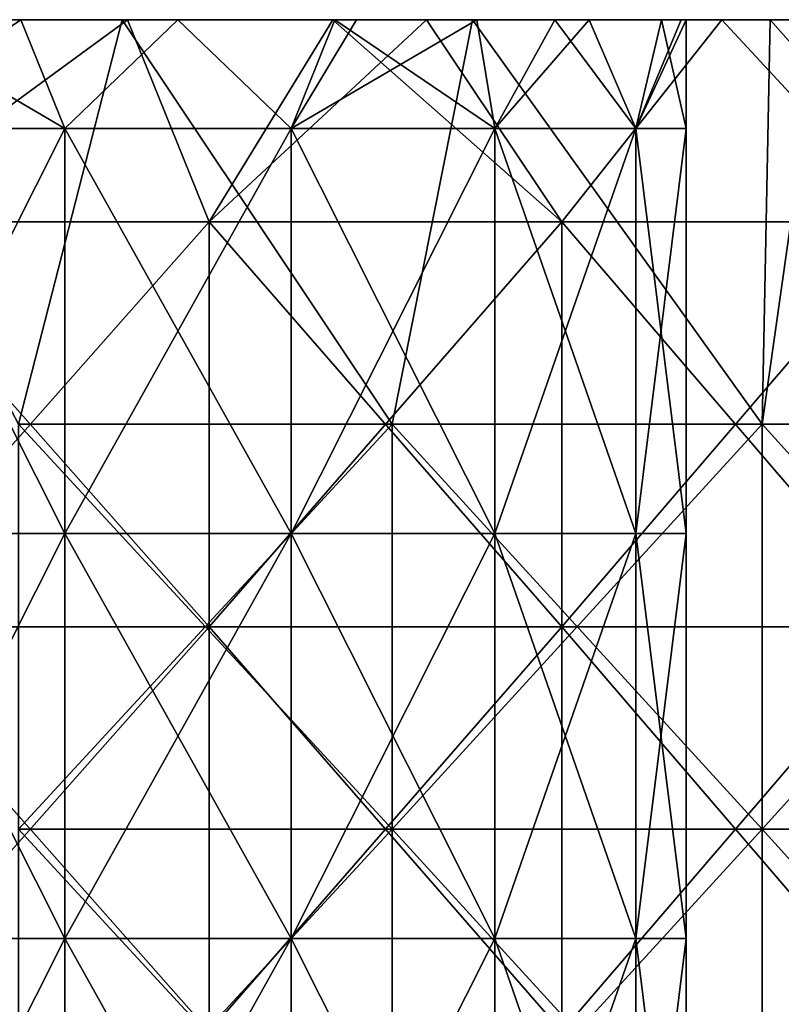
# Model space of a CAD drawing. Header units: inches. Extents: x -4.75 to 4.5, y 0 to 1.88.
# Tile 315 of 462: x 1.33 to 1.48, y 1.53 to 1.72. Entities that reach past the tile are written whole.
import ezdxf

# ---------------------------------------------------------------- set-up
doc = ezdxf.new("R2010")
doc.units = ezdxf.units.IN
doc.header["$LTSCALE"] = 101.851852
doc.header["$MEASUREMENT"] = 0
for name, color, linetype in [('11', 7, 'CONTINUOUS'), ('12', 7, 'CONTINUOUS'), ('65', 7, 'CONTINUOUS'), ('66', 7, 'CONTINUOUS'), ('90', 7, 'CONTINUOUS')]:
    doc.layers.add(name, color=color, linetype=linetype)

msp = doc.modelspace()

# ---------------------------------------------------------------- linework, layer by layer
at = {"layer": '11', "color": 13, "linetype": 'Continuous', "true_color": 0xd67263}
for points in [[(1.28709, 1.7235, 2.57527), (1.34678, 1.7235, 2.54456), (1.29214, 1.68354, 2.57274), (1.28709, 1.7235, 2.57527)], [(1.34678, 1.7235, -2.54456), (1.28709, 1.7235, -2.57527), (1.29214, 1.68354, -2.57274), (1.34678, 1.7235, -2.54456)], [(1.29214, 1.68354, 2.57274), (1.34678, 1.7235, 2.54456), (1.36291, 1.68354, 2.53596), (1.29214, 1.68354, 2.57274)], [(1.36291, 1.68354, -2.53596), (1.34678, 1.7235, -2.54456), (1.29214, 1.68354, -2.57274), (1.36291, 1.68354, -2.53596)], [(1.34678, 1.7235, 2.54456), (1.38733, 1.7235, 2.52268), (1.36291, 1.68354, 2.53596), (1.34678, 1.7235, 2.54456)], [(1.38732, 1.7235, -2.52268), (1.34678, 1.7235, -2.54456), (1.36291, 1.68354, -2.53596), (1.38732, 1.7235, -2.52268)], [(1.38733, 1.7235, 2.52268), (1.40586, 1.7235, 2.51239), (1.36291, 1.68354, 2.53596), (1.38733, 1.7235, 2.52268)], [(1.36291, 1.68354, 2.53596), (1.40586, 1.7235, 2.51239), (1.43264, 1.68354, 2.49724), (1.36291, 1.68354, 2.53596)], [(1.43264, 1.68354, -2.49724), (1.38732, 1.7235, -2.52268), (1.36291, 1.68354, -2.53596), (1.43264, 1.68354, -2.49724)], [(1.40586, 1.7235, -2.51239), (1.38732, 1.7235, -2.52268), (1.43264, 1.68354, -2.49724), (1.40586, 1.7235, -2.51239)], [(1.40586, 1.7235, 2.51239), (1.46427, 1.7235, 2.47879), (1.43264, 1.68354, 2.49724), (1.40586, 1.7235, 2.51239)], [(1.46427, 1.7235, -2.47879), (1.40586, 1.7235, -2.51239), (1.43264, 1.68354, -2.49724), (1.46427, 1.7235, -2.47879)], [(1.43264, 1.68354, 2.49724), (1.46427, 1.7235, 2.47879), (1.50126, 1.68354, 2.45659), (1.43264, 1.68354, 2.49724)], [(1.50126, 1.68354, -2.45659), (1.46427, 1.7235, -2.47879), (1.43264, 1.68354, -2.49724), (1.50126, 1.68354, -2.45659)], [(1.46427, 1.7235, 2.47879), (1.52192, 1.7235, 2.44382), (1.50126, 1.68354, 2.45659), (1.46427, 1.7235, 2.47879)], [(1.52192, 1.7235, -2.44382), (1.46427, 1.7235, -2.47879), (1.50126, 1.68354, -2.45659), (1.52192, 1.7235, -2.44382)], [(1.36291, 1.68354, -2.53596), (1.29214, 1.68354, -2.57274), (1.36291, 1.60346, -2.53596), (1.36291, 1.68354, -2.53596)], [(1.36291, 1.60346, -2.53596), (1.29214, 1.68354, -2.57274), (1.29214, 1.60346, -2.57274), (1.36291, 1.60346, -2.53596)], [(1.29214, 1.68354, 2.57274), (1.36291, 1.68354, 2.53596), (1.29214, 1.60346, 2.57274), (1.29214, 1.68354, 2.57274)], [(1.29214, 1.60346, 2.57274), (1.36291, 1.68354, 2.53596), (1.36291, 1.60346, 2.53596), (1.29214, 1.60346, 2.57274)], [(1.43264, 1.68354, -2.49724), (1.36291, 1.68354, -2.53596), (1.43264, 1.60346, -2.49724), (1.43264, 1.68354, -2.49724)], [(1.43264, 1.60346, -2.49724), (1.36291, 1.68354, -2.53596), (1.36291, 1.60346, -2.53596), (1.43264, 1.60346, -2.49724)], [(1.36291, 1.68354, 2.53596), (1.43264, 1.68354, 2.49724), (1.36291, 1.60346, 2.53596), (1.36291, 1.68354, 2.53596)], [(1.36291, 1.60346, 2.53596), (1.43264, 1.68354, 2.49724), (1.43264, 1.60346, 2.49724), (1.36291, 1.60346, 2.53596)], [(1.50126, 1.68354, -2.45659), (1.43264, 1.68354, -2.49724), (1.50126, 1.60346, -2.45659), (1.50126, 1.68354, -2.45659)], [(1.50126, 1.60346, -2.45659), (1.43264, 1.68354, -2.49724), (1.43264, 1.60346, -2.49724), (1.50126, 1.60346, -2.45659)], [(1.43264, 1.68354, 2.49724), (1.50126, 1.68354, 2.45659), (1.43264, 1.60346, 2.49724), (1.43264, 1.68354, 2.49724)], [(1.43264, 1.60346, 2.49724), (1.50126, 1.68354, 2.45659), (1.50126, 1.60346, 2.45659), (1.43264, 1.60346, 2.49724)], [(1.36291, 1.52338, 2.53596), (1.29214, 1.52338, 2.57274), (1.36291, 1.60346, 2.53596), (1.36291, 1.52338, 2.53596)], [(1.29214, 1.52338, 2.57274), (1.29214, 1.60346, 2.57274), (1.36291, 1.60346, 2.53596), (1.29214, 1.52338, 2.57274)], [(1.29214, 1.52338, -2.57274), (1.36291, 1.52338, -2.53596), (1.29214, 1.60346, -2.57274), (1.29214, 1.52338, -2.57274)], [(1.36291, 1.52338, -2.53596), (1.36291, 1.60346, -2.53596), (1.29214, 1.60346, -2.57274), (1.36291, 1.52338, -2.53596)], [(1.43264, 1.52338, 2.49724), (1.36291, 1.52338, 2.53596), (1.43264, 1.60346, 2.49724), (1.43264, 1.52338, 2.49724)], [(1.36291, 1.52338, 2.53596), (1.36291, 1.60346, 2.53596), (1.43264, 1.60346, 2.49724), (1.36291, 1.52338, 2.53596)], [(1.36291, 1.52338, -2.53596), (1.43264, 1.52338, -2.49724), (1.36291, 1.60346, -2.53596), (1.36291, 1.52338, -2.53596)], [(1.43264, 1.52338, -2.49724), (1.43264, 1.60346, -2.49724), (1.36291, 1.60346, -2.53596), (1.43264, 1.52338, -2.49724)], [(1.50126, 1.52338, 2.45659), (1.43264, 1.52338, 2.49724), (1.50126, 1.60346, 2.45659), (1.50126, 1.52338, 2.45659)], [(1.43264, 1.52338, 2.49724), (1.43264, 1.60346, 2.49724), (1.50126, 1.60346, 2.45659), (1.43264, 1.52338, 2.49724)], [(1.43264, 1.52338, -2.49724), (1.50126, 1.52338, -2.45659), (1.43264, 1.60346, -2.49724), (1.43264, 1.52338, -2.49724)], [(1.50126, 1.52338, -2.45659), (1.50126, 1.60346, -2.45659), (1.43264, 1.60346, -2.49724), (1.50126, 1.52338, -2.45659)]]:
    msp.add_3dface(points, dxfattribs=at)
at = {"layer": '12', "color": 13, "linetype": 'Continuous', "true_color": 0xd67263}
for points in [[(1.28309, 1.7235, -3.32339), (1.3457, 1.7235, -3.29853), (1.32523, 1.6435, -3.30684), (1.28309, 1.7235, -3.32339)], [(1.3457, 1.7235, 3.29853), (1.28309, 1.7235, 3.32339), (1.32523, 1.6435, 3.30684), (1.3457, 1.7235, 3.29853)], [(1.32523, 1.6435, -3.30684), (1.3457, 1.7235, -3.29853), (1.39908, 1.6435, -3.27628), (1.32523, 1.6435, -3.30684)], [(1.39908, 1.6435, 3.27628), (1.3457, 1.7235, 3.29853), (1.32523, 1.6435, 3.30684), (1.39908, 1.6435, 3.27628)], [(1.3457, 1.7235, -3.29853), (1.41495, 1.7235, -3.26942), (1.39908, 1.6435, -3.27628), (1.3457, 1.7235, -3.29853)], [(1.41495, 1.7235, 3.26942), (1.3457, 1.7235, 3.29853), (1.39908, 1.6435, 3.27628), (1.41495, 1.7235, 3.26942)], [(1.39908, 1.6435, -3.27628), (1.41495, 1.7235, -3.26942), (1.47223, 1.6435, -3.24406), (1.39908, 1.6435, -3.27628)], [(1.47223, 1.6435, 3.24406), (1.41495, 1.7235, 3.26942), (1.39908, 1.6435, 3.27628), (1.47223, 1.6435, 3.24406)], [(1.41495, 1.7235, -3.26942), (1.4738, 1.7235, -3.24333), (1.47223, 1.6435, -3.24406), (1.41495, 1.7235, -3.26942)], [(1.47381, 1.7235, 3.24332), (1.41495, 1.7235, 3.26942), (1.47223, 1.6435, 3.24406), (1.47381, 1.7235, 3.24332)], [(1.4738, 1.7235, -3.24333), (1.48355, 1.7235, -3.23888), (1.47223, 1.6435, -3.24406), (1.4738, 1.7235, -3.24333)], [(1.47223, 1.6435, -3.24406), (1.48355, 1.7235, -3.23888), (1.54464, 1.6435, -3.21022), (1.47223, 1.6435, -3.24406)], [(1.54464, 1.6435, 3.21022), (1.47381, 1.7235, 3.24332), (1.47223, 1.6435, 3.24406), (1.54464, 1.6435, 3.21022)], [(1.48355, 1.7235, 3.23888), (1.47381, 1.7235, 3.24332), (1.54464, 1.6435, 3.21022), (1.48355, 1.7235, 3.23888)], [(1.39908, 1.6435, 3.27628), (1.32523, 1.6435, 3.30684), (1.39908, 1.56342, 3.27628), (1.39908, 1.6435, 3.27628)], [(1.39908, 1.56342, 3.27628), (1.32523, 1.6435, 3.30684), (1.32523, 1.56342, 3.30684), (1.39908, 1.56342, 3.27628)], [(1.32523, 1.6435, -3.30684), (1.39908, 1.6435, -3.27628), (1.32523, 1.56342, -3.30684), (1.32523, 1.6435, -3.30684)], [(1.32523, 1.56342, -3.30684), (1.39908, 1.6435, -3.27628), (1.39908, 1.56342, -3.27628), (1.32523, 1.56342, -3.30684)], [(1.47223, 1.6435, 3.24406), (1.39908, 1.6435, 3.27628), (1.47223, 1.56342, 3.24406), (1.47223, 1.6435, 3.24406)], [(1.47223, 1.56342, 3.24406), (1.39908, 1.6435, 3.27628), (1.39908, 1.56342, 3.27628), (1.47223, 1.56342, 3.24406)], [(1.39908, 1.6435, -3.27628), (1.47223, 1.6435, -3.24406), (1.39908, 1.56342, -3.27628), (1.39908, 1.6435, -3.27628)], [(1.39908, 1.56342, -3.27628), (1.47223, 1.6435, -3.24406), (1.47223, 1.56342, -3.24406), (1.39908, 1.56342, -3.27628)], [(1.54464, 1.6435, 3.21022), (1.47223, 1.6435, 3.24406), (1.54464, 1.56342, 3.21022), (1.54464, 1.6435, 3.21022)], [(1.54464, 1.56342, 3.21022), (1.47223, 1.6435, 3.24406), (1.47223, 1.56342, 3.24406), (1.54464, 1.56342, 3.21022)], [(1.47223, 1.6435, -3.24406), (1.54464, 1.6435, -3.21022), (1.47223, 1.56342, -3.24406), (1.47223, 1.6435, -3.24406)], [(1.47223, 1.56342, -3.24406), (1.54464, 1.6435, -3.21022), (1.54464, 1.56342, -3.21022), (1.47223, 1.56342, -3.24406)], [(1.39908, 1.56342, 3.27628), (1.32523, 1.56342, 3.30684), (1.39908, 1.48334, 3.27628), (1.39908, 1.56342, 3.27628)], [(1.39908, 1.48334, 3.27628), (1.32523, 1.56342, 3.30684), (1.32523, 1.48334, 3.30684), (1.39908, 1.48334, 3.27628)], [(1.32523, 1.56342, -3.30684), (1.39908, 1.56342, -3.27628), (1.32523, 1.48334, -3.30684), (1.32523, 1.56342, -3.30684)], [(1.32523, 1.48334, -3.30684), (1.39908, 1.56342, -3.27628), (1.39908, 1.48334, -3.27628), (1.32523, 1.48334, -3.30684)], [(1.47223, 1.56342, 3.24406), (1.39908, 1.56342, 3.27628), (1.47223, 1.48334, 3.24406), (1.47223, 1.56342, 3.24406)], [(1.47223, 1.48334, 3.24406), (1.39908, 1.56342, 3.27628), (1.39908, 1.48334, 3.27628), (1.47223, 1.48334, 3.24406)], [(1.39908, 1.56342, -3.27628), (1.47223, 1.56342, -3.24406), (1.39908, 1.48334, -3.27628), (1.39908, 1.56342, -3.27628)], [(1.39908, 1.48334, -3.27628), (1.47223, 1.56342, -3.24406), (1.47223, 1.48334, -3.24406), (1.39908, 1.48334, -3.27628)], [(1.54464, 1.56342, 3.21022), (1.47223, 1.56342, 3.24406), (1.54464, 1.48334, 3.21022), (1.54464, 1.56342, 3.21022)], [(1.54464, 1.48334, 3.21022), (1.47223, 1.56342, 3.24406), (1.47223, 1.48334, 3.24406), (1.54464, 1.48334, 3.21022)], [(1.47223, 1.56342, -3.24406), (1.54464, 1.56342, -3.21022), (1.47223, 1.48334, -3.24406), (1.47223, 1.56342, -3.24406)], [(1.47223, 1.48334, -3.24406), (1.54464, 1.56342, -3.21022), (1.54464, 1.48334, -3.21022), (1.47223, 1.48334, -3.24406)]]:
    msp.add_3dface(points, dxfattribs=at)
at = {"layer": '65', "color": 13, "linetype": 'Continuous', "true_color": 0xd67263}
for points in [[(1.29406, 1.70196, 2.83091), (1.33435, 1.70196, 2.81151), (1.29764, 1.7235, 2.82818), (1.29406, 1.70196, 2.83091)], [(1.29764, 1.7235, 2.82818), (1.33435, 1.70196, 2.81151), (1.32566, 1.7235, 2.81391), (1.29764, 1.7235, 2.82818)], [(1.32566, 1.7235, 2.81391), (1.33435, 1.70196, 2.81151), (1.35672, 1.7235, 2.80899), (1.32566, 1.7235, 2.81391)], [(1.33435, 1.70196, 2.81151), (1.37908, 1.70196, 2.81151), (1.35672, 1.7235, 2.80899), (1.33435, 1.70196, 2.81151)], [(1.35672, 1.7235, 2.80899), (1.37908, 1.70196, 2.81151), (1.38777, 1.7235, 2.81391), (1.35672, 1.7235, 2.80899)], [(1.37908, 1.70196, 2.81151), (1.41938, 1.70196, 2.83091), (1.38777, 1.7235, 2.81391), (1.37908, 1.70196, 2.81151)], [(1.38777, 1.7235, 2.81391), (1.41938, 1.70196, 2.83091), (1.41579, 1.7235, 2.82818), (1.38777, 1.7235, 2.81391)], [(1.41579, 1.7235, 2.82818), (1.41938, 1.70196, 2.83091), (1.43126, 1.7235, 2.84211), (1.41579, 1.7235, 2.82818)], [(1.41938, 1.70196, 2.83091), (1.44726, 1.70196, 2.86588), (1.43126, 1.7235, 2.84211), (1.41938, 1.70196, 2.83091)], [(1.43126, 1.7235, 2.84211), (1.44726, 1.70196, 2.86588), (1.43802, 1.7235, 2.85042), (1.43126, 1.7235, 2.84211)], [(1.43802, 1.7235, 2.85042), (1.44726, 1.70196, 2.86588), (1.4523, 1.7235, 2.87843), (1.43802, 1.7235, 2.85042)], [(1.44726, 1.70196, 2.86588), (1.45722, 1.70196, 2.90949), (1.4523, 1.7235, 2.87843), (1.44726, 1.70196, 2.86588)], [(1.45722, 1.70196, 2.90949), (1.45722, 1.7235, 2.90949), (1.4523, 1.7235, 2.87843), (1.45722, 1.70196, 2.90949)], [(1.33435, 1.70196, 2.81151), (1.29406, 1.70196, 2.83091), (1.33435, 1.62188, 2.81151), (1.33435, 1.70196, 2.81151)], [(1.33435, 1.62188, 2.81151), (1.29406, 1.70196, 2.83091), (1.29406, 1.62188, 2.83091), (1.33435, 1.62188, 2.81151)], [(1.37908, 1.70196, 2.81151), (1.33435, 1.70196, 2.81151), (1.37908, 1.62188, 2.81151), (1.37908, 1.70196, 2.81151)], [(1.37908, 1.62188, 2.81151), (1.33435, 1.70196, 2.81151), (1.33435, 1.62188, 2.81151), (1.37908, 1.62188, 2.81151)], [(1.41938, 1.70196, 2.83091), (1.37908, 1.70196, 2.81151), (1.41938, 1.62188, 2.83091), (1.41938, 1.70196, 2.83091)], [(1.41938, 1.62188, 2.83091), (1.37908, 1.70196, 2.81151), (1.37908, 1.62188, 2.81151), (1.41938, 1.62188, 2.83091)], [(1.44726, 1.70196, 2.86588), (1.41938, 1.70196, 2.83091), (1.44726, 1.62188, 2.86588), (1.44726, 1.70196, 2.86588)], [(1.44726, 1.62188, 2.86588), (1.41938, 1.70196, 2.83091), (1.41938, 1.62188, 2.83091), (1.44726, 1.62188, 2.86588)], [(1.45722, 1.70196, 2.90949), (1.44726, 1.70196, 2.86588), (1.45722, 1.62188, 2.90949), (1.45722, 1.70196, 2.90949)], [(1.45722, 1.62188, 2.90949), (1.44726, 1.70196, 2.86588), (1.44726, 1.62188, 2.86588), (1.45722, 1.62188, 2.90949)], [(1.33435, 1.62188, 2.81151), (1.29406, 1.62188, 2.83091), (1.33435, 1.5418, 2.81151), (1.33435, 1.62188, 2.81151)], [(1.33435, 1.5418, 2.81151), (1.29406, 1.62188, 2.83091), (1.29406, 1.5418, 2.83091), (1.33435, 1.5418, 2.81151)], [(1.37908, 1.62188, 2.81151), (1.33435, 1.62188, 2.81151), (1.37908, 1.5418, 2.81151), (1.37908, 1.62188, 2.81151)], [(1.37908, 1.5418, 2.81151), (1.33435, 1.62188, 2.81151), (1.33435, 1.5418, 2.81151), (1.37908, 1.5418, 2.81151)], [(1.41938, 1.62188, 2.83091), (1.37908, 1.62188, 2.81151), (1.41938, 1.5418, 2.83091), (1.41938, 1.62188, 2.83091)], [(1.41938, 1.5418, 2.83091), (1.37908, 1.62188, 2.81151), (1.37908, 1.5418, 2.81151), (1.41938, 1.5418, 2.83091)], [(1.44726, 1.62188, 2.86588), (1.41938, 1.62188, 2.83091), (1.44726, 1.5418, 2.86588), (1.44726, 1.62188, 2.86588)], [(1.44726, 1.5418, 2.86588), (1.41938, 1.62188, 2.83091), (1.41938, 1.5418, 2.83091), (1.44726, 1.5418, 2.86588)], [(1.45722, 1.62188, 2.90949), (1.44726, 1.62188, 2.86588), (1.45722, 1.5418, 2.90949), (1.45722, 1.62188, 2.90949)], [(1.45722, 1.5418, 2.90949), (1.44726, 1.62188, 2.86588), (1.44726, 1.5418, 2.86588), (1.45722, 1.5418, 2.90949)], [(1.33435, 1.5418, 2.81151), (1.29406, 1.5418, 2.83091), (1.33435, 1.46172, 2.81151), (1.33435, 1.5418, 2.81151)], [(1.33435, 1.46172, 2.81151), (1.29406, 1.5418, 2.83091), (1.29406, 1.46172, 2.83091), (1.33435, 1.46172, 2.81151)], [(1.37908, 1.5418, 2.81151), (1.33435, 1.5418, 2.81151), (1.37908, 1.46172, 2.81151), (1.37908, 1.5418, 2.81151)], [(1.37908, 1.46172, 2.81151), (1.33435, 1.5418, 2.81151), (1.33435, 1.46172, 2.81151), (1.37908, 1.46172, 2.81151)], [(1.41938, 1.5418, 2.83091), (1.37908, 1.5418, 2.81151), (1.41938, 1.46172, 2.83091), (1.41938, 1.5418, 2.83091)], [(1.41938, 1.46172, 2.83091), (1.37908, 1.5418, 2.81151), (1.37908, 1.46172, 2.81151), (1.41938, 1.46172, 2.83091)], [(1.44726, 1.5418, 2.86588), (1.41938, 1.5418, 2.83091), (1.44726, 1.46172, 2.86588), (1.44726, 1.5418, 2.86588)], [(1.44726, 1.46172, 2.86588), (1.41938, 1.5418, 2.83091), (1.41938, 1.46172, 2.83091), (1.44726, 1.46172, 2.86588)], [(1.45722, 1.5418, 2.90949), (1.44726, 1.5418, 2.86588), (1.45722, 1.46172, 2.90949), (1.45722, 1.5418, 2.90949)], [(1.45722, 1.46172, 2.90949), (1.44726, 1.5418, 2.86588), (1.44726, 1.46172, 2.86588), (1.45722, 1.46172, 2.90949)]]:
    msp.add_3dface(points, dxfattribs=at)
at = {"layer": '66', "color": 13, "linetype": 'Continuous', "true_color": 0xd67263}
for points in [[(1.33435, 1.70196, 3.00747), (1.29406, 1.70196, 2.98806), (1.32566, 1.7235, 3.00507), (1.33435, 1.70196, 3.00747)], [(1.32566, 1.7235, 3.00507), (1.29406, 1.70196, 2.98806), (1.32138, 1.7235, 3.00357), (1.32566, 1.7235, 3.00507)], [(1.35672, 1.7235, 3.00999), (1.33435, 1.70196, 3.00747), (1.32566, 1.7235, 3.00507), (1.35672, 1.7235, 3.00999)], [(1.37908, 1.70196, 3.00747), (1.33435, 1.70196, 3.00747), (1.35672, 1.7235, 3.00999), (1.37908, 1.70196, 3.00747)], [(1.38777, 1.7235, 3.00507), (1.37908, 1.70196, 3.00747), (1.35672, 1.7235, 3.00999), (1.38777, 1.7235, 3.00507)], [(1.41938, 1.70196, 2.98806), (1.37908, 1.70196, 3.00747), (1.41579, 1.7235, 2.99079), (1.41938, 1.70196, 2.98806)], [(1.41579, 1.7235, 2.99079), (1.37908, 1.70196, 3.00747), (1.39205, 1.7235, 3.00357), (1.41579, 1.7235, 2.99079)], [(1.39205, 1.7235, 3.00357), (1.37908, 1.70196, 3.00747), (1.38777, 1.7235, 3.00507), (1.39205, 1.7235, 3.00357)], [(1.43802, 1.7235, 2.96856), (1.41938, 1.70196, 2.98806), (1.41579, 1.7235, 2.99079), (1.43802, 1.7235, 2.96856)], [(1.44726, 1.70196, 2.95309), (1.41938, 1.70196, 2.98806), (1.43802, 1.7235, 2.96856), (1.44726, 1.70196, 2.95309)], [(1.4523, 1.7235, 2.94054), (1.44726, 1.70196, 2.95309), (1.43802, 1.7235, 2.96856), (1.4523, 1.7235, 2.94054)], [(1.45722, 1.7235, 2.90949), (1.45722, 1.70196, 2.90949), (1.44726, 1.70196, 2.95309), (1.45722, 1.7235, 2.90949)], [(1.45722, 1.7235, 2.90949), (1.44726, 1.70196, 2.95309), (1.45624, 1.7235, 2.92329), (1.45722, 1.7235, 2.90949)], [(1.45624, 1.7235, 2.92329), (1.44726, 1.70196, 2.95309), (1.4523, 1.7235, 2.94054), (1.45624, 1.7235, 2.92329)], [(1.29406, 1.70196, 2.98806), (1.33435, 1.70196, 3.00747), (1.29406, 1.62188, 2.98806), (1.29406, 1.70196, 2.98806)], [(1.29406, 1.62188, 2.98806), (1.33435, 1.70196, 3.00747), (1.33435, 1.62188, 3.00747), (1.29406, 1.62188, 2.98806)], [(1.33435, 1.70196, 3.00747), (1.37908, 1.70196, 3.00747), (1.33435, 1.62188, 3.00747), (1.33435, 1.70196, 3.00747)], [(1.33435, 1.62188, 3.00747), (1.37908, 1.70196, 3.00747), (1.37908, 1.62188, 3.00747), (1.33435, 1.62188, 3.00747)], [(1.37908, 1.70196, 3.00747), (1.41938, 1.70196, 2.98806), (1.37908, 1.62188, 3.00747), (1.37908, 1.70196, 3.00747)], [(1.37908, 1.62188, 3.00747), (1.41938, 1.70196, 2.98806), (1.41938, 1.62188, 2.98806), (1.37908, 1.62188, 3.00747)], [(1.41938, 1.70196, 2.98806), (1.44726, 1.70196, 2.95309), (1.41938, 1.62188, 2.98806), (1.41938, 1.70196, 2.98806)], [(1.41938, 1.62188, 2.98806), (1.44726, 1.70196, 2.95309), (1.44726, 1.62188, 2.95309), (1.41938, 1.62188, 2.98806)], [(1.45722, 1.70196, 2.90949), (1.45722, 1.62188, 2.90949), (1.44726, 1.62188, 2.95309), (1.45722, 1.70196, 2.90949)], [(1.44726, 1.70196, 2.95309), (1.45722, 1.70196, 2.90949), (1.44726, 1.62188, 2.95309), (1.44726, 1.70196, 2.95309)], [(1.29406, 1.62188, 2.98806), (1.33435, 1.62188, 3.00747), (1.29406, 1.5418, 2.98806), (1.29406, 1.62188, 2.98806)], [(1.29406, 1.5418, 2.98806), (1.33435, 1.62188, 3.00747), (1.33435, 1.5418, 3.00747), (1.29406, 1.5418, 2.98806)], [(1.33435, 1.62188, 3.00747), (1.37908, 1.62188, 3.00747), (1.33435, 1.5418, 3.00747), (1.33435, 1.62188, 3.00747)], [(1.33435, 1.5418, 3.00747), (1.37908, 1.62188, 3.00747), (1.37908, 1.5418, 3.00747), (1.33435, 1.5418, 3.00747)], [(1.37908, 1.62188, 3.00747), (1.41938, 1.62188, 2.98806), (1.37908, 1.5418, 3.00747), (1.37908, 1.62188, 3.00747)], [(1.37908, 1.5418, 3.00747), (1.41938, 1.62188, 2.98806), (1.41938, 1.5418, 2.98806), (1.37908, 1.5418, 3.00747)], [(1.41938, 1.62188, 2.98806), (1.44726, 1.62188, 2.95309), (1.41938, 1.5418, 2.98806), (1.41938, 1.62188, 2.98806)], [(1.41938, 1.5418, 2.98806), (1.44726, 1.62188, 2.95309), (1.44726, 1.5418, 2.95309), (1.41938, 1.5418, 2.98806)], [(1.45722, 1.62188, 2.90949), (1.45722, 1.5418, 2.90949), (1.44726, 1.5418, 2.95309), (1.45722, 1.62188, 2.90949)], [(1.44726, 1.62188, 2.95309), (1.45722, 1.62188, 2.90949), (1.44726, 1.5418, 2.95309), (1.44726, 1.62188, 2.95309)], [(1.29406, 1.5418, 2.98806), (1.33435, 1.5418, 3.00747), (1.29406, 1.46172, 2.98806), (1.29406, 1.5418, 2.98806)], [(1.29406, 1.46172, 2.98806), (1.33435, 1.5418, 3.00747), (1.33435, 1.46172, 3.00747), (1.29406, 1.46172, 2.98806)], [(1.33435, 1.5418, 3.00747), (1.37908, 1.5418, 3.00747), (1.33435, 1.46172, 3.00747), (1.33435, 1.5418, 3.00747)], [(1.33435, 1.46172, 3.00747), (1.37908, 1.5418, 3.00747), (1.37908, 1.46172, 3.00747), (1.33435, 1.46172, 3.00747)], [(1.37908, 1.5418, 3.00747), (1.41938, 1.5418, 2.98806), (1.37908, 1.46172, 3.00747), (1.37908, 1.5418, 3.00747)], [(1.37908, 1.46172, 3.00747), (1.41938, 1.5418, 2.98806), (1.41938, 1.46172, 2.98806), (1.37908, 1.46172, 3.00747)], [(1.41938, 1.5418, 2.98806), (1.44726, 1.5418, 2.95309), (1.41938, 1.46172, 2.98806), (1.41938, 1.5418, 2.98806)], [(1.41938, 1.46172, 2.98806), (1.44726, 1.5418, 2.95309), (1.44726, 1.46172, 2.95309), (1.41938, 1.46172, 2.98806)], [(1.45722, 1.5418, 2.90949), (1.45722, 1.46172, 2.90949), (1.44726, 1.46172, 2.95309), (1.45722, 1.5418, 2.90949)], [(1.44726, 1.5418, 2.95309), (1.45722, 1.5418, 2.90949), (1.44726, 1.46172, 2.95309), (1.44726, 1.5418, 2.95309)]]:
    msp.add_3dface(points, dxfattribs=at)
at = {"layer": '90', "color": 13, "linetype": 'Continuous', "true_color": 0xd67263}
for points in [[(1.3504, 1.7235, -2.68268), (1.28906, 1.7235, -2.76276), (1.27398, 1.7235, -2.68268), (1.3504, 1.7235, -2.68268)], [(1.3504, 1.7235, -2.68268), (1.27398, 1.7235, -2.68268), (1.30585, 1.7235, -2.6026), (1.3504, 1.7235, -2.68268)], [(1.3504, 1.7235, 2.68268), (1.30585, 1.7235, 2.6026), (1.27399, 1.7235, 2.68268), (1.3504, 1.7235, 2.68268)], [(1.3504, 1.7235, 2.68268), (1.27399, 1.7235, 2.68268), (1.28907, 1.7235, 2.76276), (1.3504, 1.7235, 2.68268)], [(1.28325, 1.7235, -2.92292), (1.35629, 1.7235, -3.003), (1.2763, 1.7235, -3.003), (1.28325, 1.7235, -2.92292)], [(1.35629, 1.7235, -3.003), (1.32507, 1.7235, -3.08308), (1.2763, 1.7235, -3.003), (1.35629, 1.7235, -3.003)], [(1.3457, 1.7235, -3.29853), (1.28309, 1.7235, -3.32339), (1.31444, 1.7235, -3.24324), (1.3457, 1.7235, -3.29853)], [(1.28309, 1.7235, 3.32339), (1.3457, 1.7235, 3.29853), (1.31445, 1.7235, 3.24324), (1.28309, 1.7235, 3.32339)], [(1.35856, 1.7235, -2.92292), (1.28325, 1.7235, -2.92292), (1.30064, 1.7235, -2.84284), (1.35856, 1.7235, -2.92292)], [(1.28325, 1.7235, -2.92292), (1.35856, 1.7235, -2.92292), (1.35629, 1.7235, -3.003), (1.28325, 1.7235, -2.92292)], [(1.34678, 1.7235, 2.54456), (1.28709, 1.7235, 2.57527), (1.30585, 1.7235, 2.6026), (1.34678, 1.7235, 2.54456)], [(1.28709, 1.7235, -2.57527), (1.34678, 1.7235, -2.54456), (1.30585, 1.7235, -2.6026), (1.28709, 1.7235, -2.57527)], [(1.36906, 1.7235, -2.76276), (1.30064, 1.7235, -2.84284), (1.28906, 1.7235, -2.76276), (1.36906, 1.7235, -2.76276)], [(1.36906, 1.7235, -2.76276), (1.28906, 1.7235, -2.76276), (1.3504, 1.7235, -2.68268), (1.36906, 1.7235, -2.76276)], [(1.29764, 1.7235, 2.82818), (1.32566, 1.7235, 2.81391), (1.28907, 1.7235, 2.76276), (1.29764, 1.7235, 2.82818)], [(1.32566, 1.7235, 2.81391), (1.35672, 1.7235, 2.80899), (1.28907, 1.7235, 2.76276), (1.32566, 1.7235, 2.81391)], [(1.35672, 1.7235, 2.80899), (1.36906, 1.7235, 2.76276), (1.28907, 1.7235, 2.76276), (1.35672, 1.7235, 2.80899)], [(1.36906, 1.7235, 2.76276), (1.3504, 1.7235, 2.68268), (1.28907, 1.7235, 2.76276), (1.36906, 1.7235, 2.76276)], [(1.37756, 1.7235, -2.84284), (1.35856, 1.7235, -2.92292), (1.30064, 1.7235, -2.84284), (1.37756, 1.7235, -2.84284)], [(1.37756, 1.7235, -2.84284), (1.30064, 1.7235, -2.84284), (1.36906, 1.7235, -2.76276), (1.37756, 1.7235, -2.84284)], [(1.38096, 1.7235, 2.6026), (1.34678, 1.7235, 2.54456), (1.30585, 1.7235, 2.6026), (1.38096, 1.7235, 2.6026)], [(1.34678, 1.7235, -2.54456), (1.38095, 1.7235, -2.6026), (1.30585, 1.7235, -2.6026), (1.34678, 1.7235, -2.54456)], [(1.38096, 1.7235, 2.6026), (1.30585, 1.7235, 2.6026), (1.3504, 1.7235, 2.68268), (1.38096, 1.7235, 2.6026)], [(1.38095, 1.7235, -2.6026), (1.3504, 1.7235, -2.68268), (1.30585, 1.7235, -2.6026), (1.38095, 1.7235, -2.6026)], [(1.3457, 1.7235, -3.29853), (1.31444, 1.7235, -3.24324), (1.3941, 1.7235, -3.24324), (1.3457, 1.7235, -3.29853)], [(1.31444, 1.7235, -3.24324), (1.31875, 1.7235, -3.16316), (1.3941, 1.7235, -3.24324), (1.31444, 1.7235, -3.24324)], [(1.3457, 1.7235, 3.29853), (1.39411, 1.7235, 3.24324), (1.31445, 1.7235, 3.24324), (1.3457, 1.7235, 3.29853)], [(1.39411, 1.7235, 3.24324), (1.31876, 1.7235, 3.16316), (1.31445, 1.7235, 3.24324), (1.39411, 1.7235, 3.24324)], [(1.39442, 1.7235, 3.08308), (1.32138, 1.7235, 3.00357), (1.31641, 1.7235, 3.08308), (1.39442, 1.7235, 3.08308)], [(1.39442, 1.7235, 3.08308), (1.31641, 1.7235, 3.08308), (1.31876, 1.7235, 3.16316), (1.39442, 1.7235, 3.08308)], [(1.39868, 1.7235, -3.16316), (1.31875, 1.7235, -3.16316), (1.32507, 1.7235, -3.08308), (1.39868, 1.7235, -3.16316)], [(1.31875, 1.7235, -3.16316), (1.39868, 1.7235, -3.16316), (1.3941, 1.7235, -3.24324), (1.31875, 1.7235, -3.16316)], [(1.39869, 1.7235, 3.16316), (1.39442, 1.7235, 3.08308), (1.31876, 1.7235, 3.16316), (1.39869, 1.7235, 3.16316)], [(1.39869, 1.7235, 3.16316), (1.31876, 1.7235, 3.16316), (1.39411, 1.7235, 3.24324), (1.39869, 1.7235, 3.16316)], [(1.32566, 1.7235, 3.00507), (1.32138, 1.7235, 3.00357), (1.39442, 1.7235, 3.08308), (1.32566, 1.7235, 3.00507)], [(1.40164, 1.7235, -3.08308), (1.39868, 1.7235, -3.16316), (1.32507, 1.7235, -3.08308), (1.40164, 1.7235, -3.08308)], [(1.40164, 1.7235, -3.08308), (1.32507, 1.7235, -3.08308), (1.35629, 1.7235, -3.003), (1.40164, 1.7235, -3.08308)], [(1.35672, 1.7235, 3.00999), (1.32566, 1.7235, 3.00507), (1.39442, 1.7235, 3.08308), (1.35672, 1.7235, 3.00999)], [(1.41495, 1.7235, -3.26942), (1.3457, 1.7235, -3.29853), (1.3941, 1.7235, -3.24324), (1.41495, 1.7235, -3.26942)], [(1.3457, 1.7235, 3.29853), (1.41495, 1.7235, 3.26942), (1.39411, 1.7235, 3.24324), (1.3457, 1.7235, 3.29853)], [(1.38733, 1.7235, 2.52268), (1.34678, 1.7235, 2.54456), (1.38096, 1.7235, 2.6026), (1.38733, 1.7235, 2.52268)], [(1.34678, 1.7235, -2.54456), (1.38732, 1.7235, -2.52268), (1.38095, 1.7235, -2.6026), (1.34678, 1.7235, -2.54456)], [(1.42682, 1.7235, 2.68268), (1.38096, 1.7235, 2.6026), (1.3504, 1.7235, 2.68268), (1.42682, 1.7235, 2.68268)], [(1.42682, 1.7235, 2.68268), (1.3504, 1.7235, 2.68268), (1.36906, 1.7235, 2.76276), (1.42682, 1.7235, 2.68268)], [(1.42681, 1.7235, -2.68268), (1.36906, 1.7235, -2.76276), (1.3504, 1.7235, -2.68268), (1.42681, 1.7235, -2.68268)], [(1.42681, 1.7235, -2.68268), (1.3504, 1.7235, -2.68268), (1.38095, 1.7235, -2.6026), (1.42681, 1.7235, -2.68268)], [(1.35856, 1.7235, -2.92292), (1.43386, 1.7235, -2.92292), (1.35629, 1.7235, -3.003), (1.35856, 1.7235, -2.92292)], [(1.43386, 1.7235, -2.92292), (1.43628, 1.7235, -3.003), (1.35629, 1.7235, -3.003), (1.43386, 1.7235, -2.92292)], [(1.43628, 1.7235, -3.003), (1.40164, 1.7235, -3.08308), (1.35629, 1.7235, -3.003), (1.43628, 1.7235, -3.003)], [(1.35672, 1.7235, 2.80899), (1.38777, 1.7235, 2.81391), (1.36906, 1.7235, 2.76276), (1.35672, 1.7235, 2.80899)], [(1.38777, 1.7235, 3.00507), (1.35672, 1.7235, 3.00999), (1.39442, 1.7235, 3.08308), (1.38777, 1.7235, 3.00507)], [(1.43386, 1.7235, -2.92292), (1.35856, 1.7235, -2.92292), (1.37756, 1.7235, -2.84284), (1.43386, 1.7235, -2.92292)], [(1.38777, 1.7235, 2.81391), (1.41579, 1.7235, 2.82818), (1.36906, 1.7235, 2.76276), (1.38777, 1.7235, 2.81391)], [(1.41579, 1.7235, 2.82818), (1.43126, 1.7235, 2.84211), (1.36906, 1.7235, 2.76276), (1.41579, 1.7235, 2.82818)], [(1.43126, 1.7235, 2.84211), (1.44906, 1.7235, 2.76276), (1.36906, 1.7235, 2.76276), (1.43126, 1.7235, 2.84211)], [(1.44906, 1.7235, 2.76276), (1.42682, 1.7235, 2.68268), (1.36906, 1.7235, 2.76276), (1.44906, 1.7235, 2.76276)], [(1.44905, 1.7235, -2.76276), (1.37756, 1.7235, -2.84284), (1.36906, 1.7235, -2.76276), (1.44905, 1.7235, -2.76276)], [(1.44905, 1.7235, -2.76276), (1.36906, 1.7235, -2.76276), (1.42681, 1.7235, -2.68268), (1.44905, 1.7235, -2.76276)], [(1.45447, 1.7235, -2.84284), (1.43386, 1.7235, -2.92292), (1.37756, 1.7235, -2.84284), (1.45447, 1.7235, -2.84284)], [(1.45447, 1.7235, -2.84284), (1.37756, 1.7235, -2.84284), (1.44905, 1.7235, -2.76276), (1.45447, 1.7235, -2.84284)], [(1.38732, 1.7235, -2.52268), (1.45606, 1.7235, -2.6026), (1.38095, 1.7235, -2.6026), (1.38732, 1.7235, -2.52268)], [(1.45606, 1.7235, -2.6026), (1.42681, 1.7235, -2.68268), (1.38095, 1.7235, -2.6026), (1.45606, 1.7235, -2.6026)], [(1.45606, 1.7235, 2.6026), (1.38733, 1.7235, 2.52268), (1.38096, 1.7235, 2.6026), (1.45606, 1.7235, 2.6026)], [(1.45606, 1.7235, 2.6026), (1.38096, 1.7235, 2.6026), (1.42682, 1.7235, 2.68268), (1.45606, 1.7235, 2.6026)], [(1.38732, 1.7235, -2.52268), (1.40586, 1.7235, -2.51239), (1.46247, 1.7235, -2.52252), (1.38732, 1.7235, -2.52268)], [(1.45606, 1.7235, -2.6026), (1.38732, 1.7235, -2.52268), (1.46247, 1.7235, -2.52252), (1.45606, 1.7235, -2.6026)], [(1.40586, 1.7235, 2.51239), (1.38733, 1.7235, 2.52268), (1.46247, 1.7235, 2.52252), (1.40586, 1.7235, 2.51239)], [(1.46247, 1.7235, 2.52252), (1.38733, 1.7235, 2.52268), (1.45606, 1.7235, 2.6026), (1.46247, 1.7235, 2.52252)], [(1.39205, 1.7235, 3.00357), (1.38777, 1.7235, 3.00507), (1.39442, 1.7235, 3.08308), (1.39205, 1.7235, 3.00357)], [(1.41579, 1.7235, 2.99079), (1.39205, 1.7235, 3.00357), (1.46675, 1.7235, 3.003), (1.41579, 1.7235, 2.99079)], [(1.46675, 1.7235, 3.003), (1.39205, 1.7235, 3.00357), (1.39442, 1.7235, 3.08308), (1.46675, 1.7235, 3.003)], [(1.4738, 1.7235, -3.24333), (1.41495, 1.7235, -3.26942), (1.3941, 1.7235, -3.24324), (1.4738, 1.7235, -3.24333)], [(1.39868, 1.7235, -3.16316), (1.4738, 1.7235, -3.24333), (1.3941, 1.7235, -3.24324), (1.39868, 1.7235, -3.16316)], [(1.41495, 1.7235, 3.26942), (1.47381, 1.7235, 3.24332), (1.39411, 1.7235, 3.24324), (1.41495, 1.7235, 3.26942)], [(1.47381, 1.7235, 3.24332), (1.39869, 1.7235, 3.16316), (1.39411, 1.7235, 3.24324), (1.47381, 1.7235, 3.24332)], [(1.47244, 1.7235, 3.08308), (1.46675, 1.7235, 3.003), (1.39442, 1.7235, 3.08308), (1.47244, 1.7235, 3.08308)], [(1.47244, 1.7235, 3.08308), (1.39442, 1.7235, 3.08308), (1.39869, 1.7235, 3.16316), (1.47244, 1.7235, 3.08308)], [(1.4738, 1.7235, -3.24333), (1.39868, 1.7235, -3.16316), (1.47861, 1.7235, -3.16316), (1.4738, 1.7235, -3.24333)], [(1.47861, 1.7235, -3.16316), (1.39868, 1.7235, -3.16316), (1.47821, 1.7235, -3.08308), (1.47861, 1.7235, -3.16316)], [(1.47821, 1.7235, -3.08308), (1.39868, 1.7235, -3.16316), (1.40164, 1.7235, -3.08308), (1.47821, 1.7235, -3.08308)], [(1.47381, 1.7235, 3.24332), (1.47862, 1.7235, 3.16316), (1.39869, 1.7235, 3.16316), (1.47381, 1.7235, 3.24332)], [(1.47862, 1.7235, 3.16316), (1.47244, 1.7235, 3.08308), (1.39869, 1.7235, 3.16316), (1.47862, 1.7235, 3.16316)], [(1.47821, 1.7235, -3.08308), (1.40164, 1.7235, -3.08308), (1.43628, 1.7235, -3.003), (1.47821, 1.7235, -3.08308)], [(1.46427, 1.7235, 2.47879), (1.40586, 1.7235, 2.51239), (1.46247, 1.7235, 2.52252), (1.46427, 1.7235, 2.47879)], [(1.40586, 1.7235, -2.51239), (1.46427, 1.7235, -2.47879), (1.46247, 1.7235, -2.52252), (1.40586, 1.7235, -2.51239)], [(1.43802, 1.7235, 2.96856), (1.41579, 1.7235, 2.99079), (1.46675, 1.7235, 3.003), (1.43802, 1.7235, 2.96856)], [(1.50323, 1.7235, -2.68268), (1.44905, 1.7235, -2.76276), (1.42681, 1.7235, -2.68268), (1.50323, 1.7235, -2.68268)], [(1.50323, 1.7235, -2.68268), (1.42681, 1.7235, -2.68268), (1.45606, 1.7235, -2.6026), (1.50323, 1.7235, -2.68268)], [(1.50323, 1.7235, 2.68268), (1.45606, 1.7235, 2.6026), (1.42682, 1.7235, 2.68268), (1.50323, 1.7235, 2.68268)], [(1.50323, 1.7235, 2.68268), (1.42682, 1.7235, 2.68268), (1.44906, 1.7235, 2.76276), (1.50323, 1.7235, 2.68268)], [(1.43126, 1.7235, 2.84211), (1.43802, 1.7235, 2.85042), (1.51003, 1.7235, 2.84284), (1.43126, 1.7235, 2.84211)], [(1.44906, 1.7235, 2.76276), (1.43126, 1.7235, 2.84211), (1.51003, 1.7235, 2.84284), (1.44906, 1.7235, 2.76276)], [(1.50917, 1.7235, -2.92292), (1.43386, 1.7235, -2.92292), (1.45447, 1.7235, -2.84284), (1.50917, 1.7235, -2.92292)], [(1.43386, 1.7235, -2.92292), (1.50917, 1.7235, -2.92292), (1.43628, 1.7235, -3.003), (1.43386, 1.7235, -2.92292)], [(1.50917, 1.7235, -2.92292), (1.51627, 1.7235, -3.003), (1.43628, 1.7235, -3.003), (1.50917, 1.7235, -2.92292)], [(1.51627, 1.7235, -3.003), (1.47821, 1.7235, -3.08308), (1.43628, 1.7235, -3.003), (1.51627, 1.7235, -3.003)], [(1.43802, 1.7235, 2.85042), (1.4523, 1.7235, 2.87843), (1.51003, 1.7235, 2.84284), (1.43802, 1.7235, 2.85042)], [(1.4523, 1.7235, 2.94054), (1.43802, 1.7235, 2.96856), (1.46675, 1.7235, 3.003), (1.4523, 1.7235, 2.94054)], [(1.52905, 1.7235, -2.76276), (1.45447, 1.7235, -2.84284), (1.44905, 1.7235, -2.76276), (1.52905, 1.7235, -2.76276)], [(1.52905, 1.7235, -2.76276), (1.44905, 1.7235, -2.76276), (1.50323, 1.7235, -2.68268), (1.52905, 1.7235, -2.76276)], [(1.52906, 1.7235, 2.76276), (1.50323, 1.7235, 2.68268), (1.44906, 1.7235, 2.76276), (1.52906, 1.7235, 2.76276)], [(1.52906, 1.7235, 2.76276), (1.44906, 1.7235, 2.76276), (1.51003, 1.7235, 2.84284), (1.52906, 1.7235, 2.76276)], [(1.4523, 1.7235, 2.87843), (1.45722, 1.7235, 2.90949), (1.51003, 1.7235, 2.84284), (1.4523, 1.7235, 2.87843)], [(1.45624, 1.7235, 2.92329), (1.4523, 1.7235, 2.94054), (1.46675, 1.7235, 3.003), (1.45624, 1.7235, 2.92329)], [(1.53138, 1.7235, -2.84284), (1.50917, 1.7235, -2.92292), (1.45447, 1.7235, -2.84284), (1.53138, 1.7235, -2.84284)], [(1.53138, 1.7235, -2.84284), (1.45447, 1.7235, -2.84284), (1.52905, 1.7235, -2.76276), (1.53138, 1.7235, -2.84284)], [(1.53117, 1.7235, 2.6026), (1.46247, 1.7235, 2.52252), (1.45606, 1.7235, 2.6026), (1.53117, 1.7235, 2.6026)], [(1.53117, 1.7235, 2.6026), (1.45606, 1.7235, 2.6026), (1.50323, 1.7235, 2.68268), (1.53117, 1.7235, 2.6026)], [(1.53116, 1.7235, -2.6026), (1.50323, 1.7235, -2.68268), (1.45606, 1.7235, -2.6026), (1.53116, 1.7235, -2.6026)], [(1.53116, 1.7235, -2.6026), (1.45606, 1.7235, -2.6026), (1.46247, 1.7235, -2.52252), (1.53116, 1.7235, -2.6026)], [(1.45722, 1.7235, 2.90949), (1.45624, 1.7235, 2.92329), (1.52774, 1.7235, 2.92292), (1.45722, 1.7235, 2.90949)], [(1.52774, 1.7235, 2.92292), (1.45624, 1.7235, 2.92329), (1.46675, 1.7235, 3.003), (1.52774, 1.7235, 2.92292)], [(1.51003, 1.7235, 2.84284), (1.45722, 1.7235, 2.90949), (1.52774, 1.7235, 2.92292), (1.51003, 1.7235, 2.84284)], [(1.53768, 1.7235, 2.52252), (1.46427, 1.7235, 2.47879), (1.46247, 1.7235, 2.52252), (1.53768, 1.7235, 2.52252)], [(1.46427, 1.7235, -2.47879), (1.52192, 1.7235, -2.44382), (1.46247, 1.7235, -2.52252), (1.46427, 1.7235, -2.47879)], [(1.52192, 1.7235, -2.44382), (1.52408, 1.7235, -2.44247), (1.46247, 1.7235, -2.52252), (1.52192, 1.7235, -2.44382)], [(1.52408, 1.7235, -2.44247), (1.53768, 1.7235, -2.52252), (1.46247, 1.7235, -2.52252), (1.52408, 1.7235, -2.44247)], [(1.53768, 1.7235, 2.52252), (1.46247, 1.7235, 2.52252), (1.53117, 1.7235, 2.6026), (1.53768, 1.7235, 2.52252)], [(1.53768, 1.7235, -2.52252), (1.53116, 1.7235, -2.6026), (1.46247, 1.7235, -2.52252), (1.53768, 1.7235, -2.52252)], [(1.52192, 1.7235, 2.44382), (1.46427, 1.7235, 2.47879), (1.53768, 1.7235, 2.52252), (1.52192, 1.7235, 2.44382)], [(1.54166, 1.7235, 3.003), (1.52774, 1.7235, 2.92292), (1.46675, 1.7235, 3.003), (1.54166, 1.7235, 3.003)], [(1.54166, 1.7235, 3.003), (1.46675, 1.7235, 3.003), (1.47244, 1.7235, 3.08308), (1.54166, 1.7235, 3.003)], [(1.55045, 1.7235, 3.08308), (1.54166, 1.7235, 3.003), (1.47244, 1.7235, 3.08308), (1.55045, 1.7235, 3.08308)], [(1.55045, 1.7235, 3.08308), (1.47244, 1.7235, 3.08308), (1.47862, 1.7235, 3.16316), (1.55045, 1.7235, 3.08308)], [(1.48355, 1.7235, -3.23888), (1.4738, 1.7235, -3.24333), (1.47861, 1.7235, -3.16316), (1.48355, 1.7235, -3.23888)], [(1.47381, 1.7235, 3.24332), (1.48355, 1.7235, 3.23888), (1.47862, 1.7235, 3.16316), (1.47381, 1.7235, 3.24332)]]:
    msp.add_3dface(points, dxfattribs=at)

doc.saveas('drawing.dxf')
